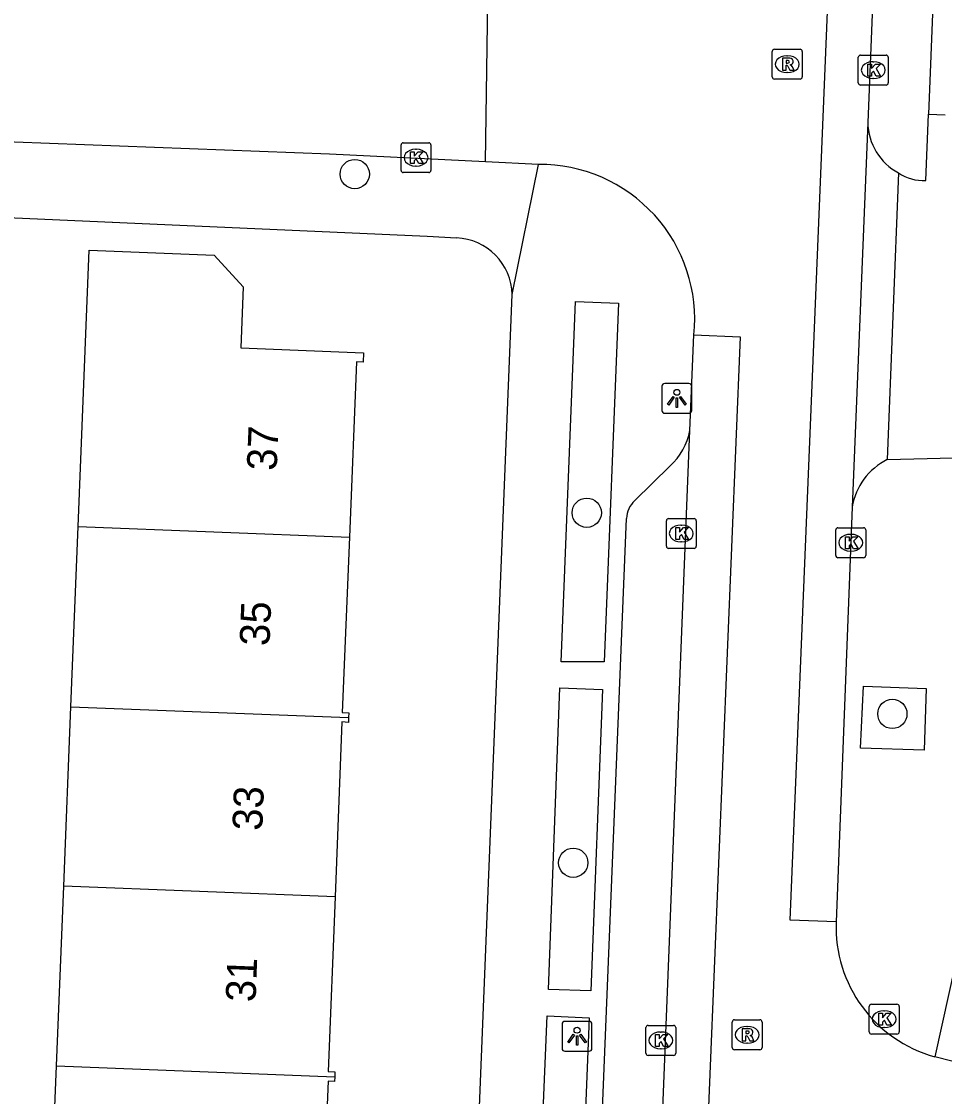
# Model space of a CAD drawing. Extents: x 160732 to 162105, y 387428 to 388479.
# Drawn here: x 161751.66 to 161782.5, y 387839.01 to 387874.93 of the extents above; entities that cross this region are included whole.
import ezdxf

# ---------------------------------------------------------------- set-up
doc = ezdxf.new("R2010")
doc.units = 0
for name, color, linetype in [('IMGEO_Boom', 7, 'Continuous'), ('IMGEO_Kolk', 7, 'Continuous'), ('IMGEO_Lichtpunt', 7, 'Continuous'), ('IMGEO_Pand', 7, 'Continuous'), ('IMGEO_Pand_nummerreeks', 7, 'Continuous'), ('IMGEO_Rijbaan_lokaal_gesloten', 7, 'Continuous'), ('IMGEO_Rijbaan_lokaal_open', 7, 'Continuous'), ('IMGEO_Rioolput', 7, 'Continuous'), ('IMGEO_Voetpad_open', 7, 'Continuous')]:
    doc.layers.add(name, color=color, linetype=linetype)

msp = doc.modelspace()

# ---------------------------------------------------------------- linework, layer by layer
at = {"layer": 'IMGEO_Boom'}
for centre in [(161762.797, 387869.834), (161770.55, 387858.519), (161780.761, 387851.797), (161770.099, 387846.825)]:
    msp.add_circle(centre, 0.489, dxfattribs=at)
at = {"layer": 'IMGEO_Kolk'}
for p, q in [((161779.624, 387872.885), (161779.624, 387873.737)), ((161779.699, 387873.811), (161780.551, 387873.811)), ((161780.112, 387873.591), (161780.137, 387873.591)), ((161780.625, 387873.737), (161780.625, 387872.885)), ((161780.551, 387872.811), (161779.699, 387872.811)), ((161780.135, 387873.031), (161780.11, 387873.031)), ((161764.343, 387869.958), (161764.343, 387870.81)), ((161764.418, 387870.884), (161765.27, 387870.884)), ((161764.831, 387870.664), (161764.856, 387870.664)), ((161765.344, 387870.81), (161765.344, 387869.958)), ((161764.854, 387870.104), (161764.829, 387870.104)), ((161765.27, 387869.884), (161764.418, 387869.884)), ((161773.209, 387857.4), (161773.209, 387858.252)), ((161773.284, 387858.326), (161774.136, 387858.326)), ((161773.697, 387858.106), (161773.722, 387858.106)), ((161774.21, 387858.252), (161774.21, 387857.4)), ((161778.87, 387857.092), (161778.87, 387857.944)), ((161778.945, 387858.018), (161779.797, 387858.018)), ((161779.358, 387857.798), (161779.383, 387857.798)), ((161779.871, 387857.944), (161779.871, 387857.092)), ((161773.72, 387857.546), (161773.695, 387857.546)), ((161774.136, 387857.326), (161773.284, 387857.326)), ((161779.797, 387857.018), (161778.945, 387857.018)), ((161779.381, 387857.238), (161779.356, 387857.238)), ((161779.989, 387841.173), (161779.989, 387842.025)), ((161780.064, 387842.099), (161780.916, 387842.099)), ((161780.99, 387842.025), (161780.99, 387841.173)), ((161780.477, 387841.879), (161780.502, 387841.879)), ((161772.524, 387840.463), (161772.524, 387841.315)), ((161772.599, 387841.389), (161773.451, 387841.389)), ((161773.525, 387841.315), (161773.525, 387840.463)), ((161780.5, 387841.319), (161780.475, 387841.319)), ((161773.012, 387841.169), (161773.037, 387841.169)), ((161780.916, 387841.099), (161780.064, 387841.099)), ((161773.035, 387840.609), (161773.01, 387840.609)), ((161773.451, 387840.389), (161772.599, 387840.389))]:
    msp.add_line(p, q, dxfattribs=at)
for points in [[(161779.624, 387872.885), (161779.624, 387873.737)], [(161779.699, 387873.811), (161780.551, 387873.811)], [(161780.625, 387873.737), (161780.625, 387872.885)], [(161779.945, 387873.511), (161780.068, 387873.511), (161780.068, 387873.36), (161780.198, 387873.511), (161780.362, 387873.511), (161780.216, 387873.36), (161780.369, 387873.111), (161780.217, 387873.111), (161780.132, 387873.275), (161780.068, 387873.208), (161780.068, 387873.111), (161779.945, 387873.111), (161779.945, 387873.511)], [(161780.551, 387872.811), (161779.699, 387872.811)], [(161764.343, 387869.958), (161764.343, 387870.81)], [(161764.418, 387870.884), (161765.27, 387870.884)], [(161765.344, 387870.81), (161765.344, 387869.958)], [(161764.664, 387870.584), (161764.787, 387870.584), (161764.787, 387870.433), (161764.917, 387870.584), (161765.081, 387870.584), (161764.935, 387870.433), (161765.088, 387870.184), (161764.936, 387870.184), (161764.851, 387870.348), (161764.787, 387870.281), (161764.787, 387870.184), (161764.664, 387870.184), (161764.664, 387870.584)], [(161765.27, 387869.884), (161764.418, 387869.884)], [(161773.209, 387857.4), (161773.209, 387858.252)], [(161773.284, 387858.326), (161774.136, 387858.326)], [(161774.21, 387858.252), (161774.21, 387857.4)], [(161773.53, 387858.026), (161773.653, 387858.026), (161773.653, 387857.875), (161773.783, 387858.026), (161773.947, 387858.026), (161773.801, 387857.875), (161773.954, 387857.626), (161773.802, 387857.626), (161773.717, 387857.79), (161773.653, 387857.723), (161773.653, 387857.626), (161773.53, 387857.626), (161773.53, 387858.026)], [(161778.87, 387857.092), (161778.87, 387857.944)], [(161778.945, 387858.018), (161779.797, 387858.018)], [(161779.871, 387857.944), (161779.871, 387857.092)], [(161779.191, 387857.718), (161779.314, 387857.718), (161779.314, 387857.567), (161779.444, 387857.718), (161779.608, 387857.718), (161779.462, 387857.567), (161779.615, 387857.318), (161779.463, 387857.318), (161779.378, 387857.482), (161779.314, 387857.415), (161779.314, 387857.318), (161779.191, 387857.318), (161779.191, 387857.718)], [(161774.136, 387857.326), (161773.284, 387857.326)], [(161779.797, 387857.018), (161778.945, 387857.018)], [(161779.989, 387841.173), (161779.989, 387842.025)], [(161780.064, 387842.099), (161780.916, 387842.099)], [(161780.99, 387842.025), (161780.99, 387841.173)], [(161780.31, 387841.799), (161780.433, 387841.799), (161780.433, 387841.648), (161780.563, 387841.799), (161780.727, 387841.799), (161780.581, 387841.648), (161780.734, 387841.399), (161780.582, 387841.399), (161780.497, 387841.563), (161780.433, 387841.496), (161780.433, 387841.399), (161780.31, 387841.399), (161780.31, 387841.799)], [(161772.524, 387840.463), (161772.524, 387841.315)], [(161772.599, 387841.389), (161773.451, 387841.389)], [(161773.525, 387841.315), (161773.525, 387840.463)], [(161772.845, 387841.089), (161772.968, 387841.089), (161772.968, 387840.938), (161773.098, 387841.089), (161773.262, 387841.089), (161773.116, 387840.938), (161773.269, 387840.689), (161773.117, 387840.689), (161773.032, 387840.853), (161772.968, 387840.786), (161772.968, 387840.689), (161772.845, 387840.689), (161772.845, 387841.089)], [(161780.916, 387841.099), (161780.064, 387841.099)], [(161773.451, 387840.389), (161772.599, 387840.389)]]:
    msp.add_lwpolyline(points, dxfattribs=at)
for centre, start, end in [((161779.701, 387873.735), 91.552, 178.448), ((161779.701, 387873.735), 91.552, 178.448), ((161780.549, 387873.735), 1.552, 88.448), ((161780.549, 387873.735), 1.552, 88.448), ((161779.701, 387872.887), 181.552, 268.448), ((161779.701, 387872.887), 181.552, 268.448), ((161780.549, 387872.887), 271.552, 358.448), ((161780.549, 387872.887), 271.552, 358.448), ((161764.42, 387870.808), 91.552, 178.448), ((161764.42, 387870.808), 91.552, 178.448), ((161765.268, 387870.808), 1.552, 88.448), ((161765.268, 387870.808), 1.552, 88.448), ((161764.42, 387869.96), 181.552, 268.448), ((161764.42, 387869.96), 181.552, 268.448), ((161765.268, 387869.96), 271.552, 358.448), ((161765.268, 387869.96), 271.552, 358.448), ((161773.286, 387858.25), 91.552, 178.448), ((161773.286, 387858.25), 91.552, 178.448), ((161774.134, 387858.25), 1.552, 88.448), ((161774.134, 387858.25), 1.552, 88.448), ((161778.947, 387857.942), 91.552, 178.448), ((161778.947, 387857.942), 91.552, 178.448), ((161779.795, 387857.942), 1.552, 88.448), ((161779.795, 387857.942), 1.552, 88.448), ((161773.286, 387857.402), 181.552, 268.448), ((161773.286, 387857.402), 181.552, 268.448), ((161774.134, 387857.402), 271.552, 358.448), ((161774.134, 387857.402), 271.552, 358.448), ((161778.947, 387857.094), 181.552, 268.448), ((161778.947, 387857.094), 181.552, 268.448), ((161779.795, 387857.094), 271.552, 358.448), ((161779.795, 387857.094), 271.552, 358.448), ((161780.066, 387842.023), 91.552, 178.448), ((161780.066, 387842.023), 91.552, 178.448), ((161780.914, 387842.023), 1.552, 88.448), ((161780.914, 387842.023), 1.552, 88.448), ((161772.601, 387841.313), 91.552, 178.448), ((161772.601, 387841.313), 91.552, 178.448), ((161773.449, 387841.313), 1.552, 88.448), ((161773.449, 387841.313), 1.552, 88.448), ((161780.066, 387841.175), 181.552, 268.448), ((161780.066, 387841.175), 181.552, 268.448), ((161780.914, 387841.175), 271.552, 358.448), ((161780.914, 387841.175), 271.552, 358.448), ((161772.601, 387840.465), 181.552, 268.448), ((161772.601, 387840.465), 181.552, 268.448), ((161773.449, 387840.465), 271.552, 358.448), ((161773.449, 387840.465), 271.552, 358.448)]:
    msp.add_arc(centre, 0.0765, start, end, dxfattribs=at)
for centre, major_axis, ratio, start_param, end_param in [((161780.111, 387873.311), (-0.387, 0.002), 0.722429, 4.712389, 7.853982), ((161780.136, 387873.311), (-0.39, 0.002), 0.717154, 1.570796, 4.712389), ((161764.83, 387870.384), (-0.387, 0.002), 0.722429, 4.712389, 7.853982), ((161764.855, 387870.384), (-0.39, 0.002), 0.717154, 1.570796, 4.712389), ((161773.696, 387857.826), (-0.387, 0.002), 0.722429, 4.712389, 7.853982), ((161773.721, 387857.826), (-0.39, 0.002), 0.717154, 1.570796, 4.712389), ((161779.357, 387857.518), (-0.387, 0.002), 0.722429, 4.712389, 7.853982), ((161779.382, 387857.518), (-0.39, 0.002), 0.717154, 1.570796, 4.712389), ((161780.476, 387841.599), (-0.387, 0.002), 0.722429, 4.712389, 7.853982), ((161780.501, 387841.599), (-0.39, 0.002), 0.717154, 1.570796, 4.712389), ((161773.011, 387840.889), (-0.387, 0.002), 0.722429, 4.712389, 7.853982), ((161773.036, 387840.889), (-0.39, 0.002), 0.717154, 1.570796, 4.712389)]:
    msp.add_ellipse(centre, major_axis=major_axis, ratio=ratio, start_param=start_param, end_param=end_param, dxfattribs=at)
at = {"layer": 'IMGEO_Lichtpunt'}
for p, q in [((161773.964, 387862.84), (161773.156, 387862.84)), ((161773.964, 387862.84), (161773.156, 387862.84)), ((161773.062, 387862.745), (161773.062, 387861.938)), ((161773.062, 387862.745), (161773.062, 387861.938)), ((161774.058, 387861.938), (161774.058, 387862.745)), ((161774.058, 387861.938), (161774.058, 387862.745)), ((161773.156, 387861.844), (161773.964, 387861.844)), ((161773.156, 387861.844), (161773.964, 387861.844)), ((161769.726, 387841.43), (161769.726, 387840.623)), ((161769.726, 387841.43), (161769.726, 387840.623)), ((161770.628, 387841.525), (161769.82, 387841.525)), ((161770.628, 387841.525), (161769.82, 387841.525)), ((161770.722, 387840.623), (161770.722, 387841.43)), ((161770.722, 387840.623), (161770.722, 387841.43)), ((161769.82, 387840.529), (161770.628, 387840.529)), ((161769.82, 387840.529), (161770.628, 387840.529))]:
    msp.add_line(p, q, dxfattribs=at)
for points in [[(161773.436, 387862.409), (161773.475, 387862.381), (161773.287, 387862.119), (161773.249, 387862.146), (161773.436, 387862.409)], [(161773.648, 387862.381), (161773.686, 387862.408), (161773.873, 387862.146), (161773.834, 387862.118), (161773.648, 387862.381)], [(161773.538, 387862.361), (161773.585, 387862.361), (161773.585, 387862.039), (161773.538, 387862.039), (161773.538, 387862.361)], [(161770.1, 387841.094), (161770.139, 387841.066), (161769.951, 387840.804), (161769.913, 387840.831), (161770.1, 387841.094)], [(161770.202, 387841.046), (161770.249, 387841.046), (161770.249, 387840.724), (161770.202, 387840.724), (161770.202, 387841.046)], [(161770.312, 387841.066), (161770.35, 387841.093), (161770.537, 387840.831), (161770.498, 387840.803), (161770.312, 387841.066)]]:
    msp.add_lwpolyline(points, dxfattribs=at)
for centre in [(161773.561, 387862.543), (161770.225, 387841.228)]:
    msp.add_circle(centre, 0.0994, dxfattribs=at)
for centre, start, end in [((161773.156, 387862.745), 90, 180), ((161773.156, 387862.745), 90, 180), ((161773.964, 387862.745), 0, 90), ((161773.964, 387862.745), 0, 90), ((161773.156, 387861.938), 180, 270), ((161773.156, 387861.938), 180, 270), ((161773.964, 387861.938), 270, 0), ((161773.964, 387861.938), 270, 360), ((161769.82, 387841.43), 90, 180), ((161769.82, 387841.43), 90, 180), ((161770.628, 387841.43), 0, 90), ((161770.628, 387841.43), 0, 90), ((161769.82, 387840.623), 180, 270), ((161769.82, 387840.623), 180, 270), ((161770.628, 387840.623), 270, 0), ((161770.628, 387840.623), 270, 360)]:
    msp.add_arc(centre, 0.0946, start, end, dxfattribs=at)
at = {"layer": 'IMGEO_Pand'}
for points in [[(161753.556, 387858.062), (161753.926, 387867.29), (161758.095, 387867.127), (161759.073, 387866.068), (161758.993, 387864.027), (161763.089, 387863.866), (161763.076, 387863.549), (161762.859, 387863.563), (161762.618, 387857.705)], [(161753.314, 387852.04), (161753.556, 387858.062)], [(161753.556, 387858.062), (161762.618, 387857.705)], [(161762.618, 387857.705), (161762.377, 387851.848), (161762.6, 387851.833), (161762.593, 387851.675)], [(161753.073, 387846.047), (161753.314, 387852.04)], [(161753.314, 387852.04), (161762.593, 387851.675)], [(161762.593, 387851.675), (161762.587, 387851.516), (161762.369, 387851.53), (161762.141, 387845.69)], [(161752.832, 387840.043), (161753.073, 387846.047)], [(161762.141, 387845.69), (161753.073, 387846.047)], [(161762.141, 387845.69), (161761.913, 387839.85), (161762.135, 387839.836), (161762.129, 387839.677)], [(161752.591, 387834.048), (161752.832, 387840.043)], [(161752.832, 387840.043), (161762.129, 387839.677)], [(161762.129, 387839.677), (161762.122, 387839.518), (161761.905, 387839.532), (161761.669, 387833.69)]]:
    msp.add_lwpolyline(points, dxfattribs=at)
at = {"layer": 'IMGEO_Rijbaan_lokaal_gesloten'}
for points in [[(161778.882, 387844.846), (161777.342, 387844.91), (161779.043, 387886.121)], [(161780.518, 387886.057), (161779.939, 387871.561)], [(161779.939, 387871.561), (161779.417, 387858.708)], [(161774.131, 387864.459), (161775.679, 387864.4), (161773.79, 387818.64), (161772.293, 387818.723)], [(161773.996, 387861.271), (161774.131, 387864.459)], [(161772.376, 387820.678), (161773.996, 387861.271)], [(161779.417, 387858.708), (161778.882, 387844.846)]]:
    msp.add_lwpolyline(points, dxfattribs=at)
at = {"layer": 'IMGEO_Rijbaan_lokaal_open'}
for points in [[(161767.169, 387870.246), (161767.266, 387877.176)], [(161767.169, 387870.246), (161761.958, 387870.502), (161747.905, 387871.035), (161744.348, 387871.186), (161704.207, 387872.889), (161687.584, 387873.595), (161682.403, 387873.815)], [(161768.936, 387870.157), (161767.169, 387870.246)], [(161784.931, 387839.642), (161782.182, 387840.344)]]:
    msp.add_lwpolyline(points, dxfattribs=at)
for centre, radius, start, end in [((161768.988, 387864.987), 5.17, 354.135, 90.5773), ((161783.373, 387844.677), 4.494, 177.851, 254.6324)]:
    msp.add_arc(centre, radius, start, end, dxfattribs=at)
at = {"layer": 'IMGEO_Rioolput'}
for p, q in [((161776.749, 387873.082), (161776.749, 387873.934)), ((161776.824, 387874.008), (161777.676, 387874.008)), ((161777.75, 387873.934), (161777.75, 387873.082)), ((161777.237, 387873.788), (161777.262, 387873.788)), ((161777.26, 387873.228), (161777.235, 387873.228)), ((161777.676, 387873.008), (161776.824, 387873.008)), ((161775.483, 387841.577), (161776.335, 387841.577)), ((161775.408, 387840.651), (161775.408, 387841.503)), ((161775.896, 387841.357), (161775.921, 387841.357)), ((161776.409, 387841.503), (161776.409, 387840.651)), ((161776.335, 387840.577), (161775.483, 387840.577)), ((161775.919, 387840.797), (161775.894, 387840.797))]:
    msp.add_line(p, q, dxfattribs=at)
for points in [[(161776.749, 387873.082), (161776.749, 387873.934)], [(161776.824, 387874.008), (161777.676, 387874.008)], [(161777.75, 387873.934), (161777.75, 387873.082)], [(161777.338, 387873.706), (161777.086, 387873.708), (161777.086, 387873.308)], [(161777.264, 387873.627), (161777.21, 387873.627), (161777.21, 387873.546)], [(161777.21, 387873.546), (161777.262, 387873.546)], [(161777.086, 387873.308), (161777.21, 387873.308), (161777.21, 387873.47), (161777.221, 387873.47)], [(161777.268, 387873.441), (161777.339, 387873.308), (161777.479, 387873.308), (161777.414, 387873.434)], [(161777.676, 387873.008), (161776.824, 387873.008)], [(161775.483, 387841.577), (161776.335, 387841.577)], [(161775.408, 387840.651), (161775.408, 387841.503)], [(161775.997, 387841.275), (161775.745, 387841.277), (161775.745, 387840.877)], [(161776.409, 387841.503), (161776.409, 387840.651)], [(161775.745, 387840.877), (161775.869, 387840.877), (161775.869, 387841.039), (161775.88, 387841.039)], [(161775.923, 387841.196), (161775.869, 387841.196), (161775.869, 387841.115)], [(161775.869, 387841.115), (161775.921, 387841.115)], [(161775.927, 387841.01), (161775.998, 387840.877), (161776.138, 387840.877), (161776.073, 387841.003)], [(161776.335, 387840.577), (161775.483, 387840.577)]]:
    msp.add_lwpolyline(points, dxfattribs=at)
for centre, radius, start, end in [((161776.826, 387873.932), 0.0765, 91.552, 178.448), ((161776.826, 387873.932), 0.0765, 91.552, 178.448), ((161777.674, 387873.932), 0.0765, 1.552, 88.448), ((161777.674, 387873.932), 0.0765, 1.552, 88.448), ((161777.246, 387873.735), 0.19, 274.7715, 282.9687), ((161777.27, 387873.531), 0.0964, 77.0061, 93.1865), ((161777.284, 387873.588), 0.0378, 276.6634, 79.6772), ((161777.337, 387873.596), 0.109, 350.3612, 89.416), ((161777.335, 387873.596), 0.112, 277.5842, 350.9817), ((161777.22, 387873.417), 0.0533, 26.0293, 88.6989), ((161777.319, 387873.381), 0.108, 29.5134, 73.7905), ((161776.826, 387873.084), 0.0765, 181.552, 268.448), ((161776.826, 387873.084), 0.0765, 181.552, 268.448), ((161777.674, 387873.084), 0.0765, 271.552, 358.448), ((161777.674, 387873.084), 0.0765, 271.552, 358.448), ((161775.485, 387841.501), 0.0765, 91.552, 178.448), ((161775.485, 387841.501), 0.0765, 91.552, 178.448), ((161776.333, 387841.501), 0.0765, 1.552, 88.448), ((161776.333, 387841.501), 0.0765, 1.552, 88.448), ((161775.996, 387841.165), 0.109, 350.3612, 89.416), ((161775.879, 387840.986), 0.0533, 26.0293, 88.6989), ((161775.905, 387841.304), 0.19, 274.7715, 282.9687), ((161775.929, 387841.1), 0.0964, 77.0061, 93.1865), ((161775.943, 387841.157), 0.0378, 276.6634, 79.6772), ((161775.994, 387841.165), 0.112, 277.5842, 350.9817), ((161775.978, 387840.95), 0.108, 29.5134, 73.7905), ((161775.485, 387840.653), 0.0765, 181.552, 268.448), ((161775.485, 387840.653), 0.0765, 181.552, 268.448), ((161776.333, 387840.653), 0.0765, 271.552, 358.448), ((161776.333, 387840.653), 0.0765, 271.552, 358.448)]:
    msp.add_arc(centre, radius, start, end, dxfattribs=at)
for centre, major_axis, ratio, start_param, end_param in [((161777.236, 387873.508), (-0.387, 0.002), 0.722429, 4.712389, 7.853982), ((161777.261, 387873.508), (-0.39, 0.002), 0.717154, 1.570796, 4.712389), ((161775.895, 387841.077), (-0.387, 0.002), 0.722429, 4.712389, 7.853982), ((161775.92, 387841.077), (-0.39, 0.002), 0.717154, 1.570796, 4.712389)]:
    msp.add_ellipse(centre, major_axis=major_axis, ratio=ratio, start_param=start_param, end_param=end_param, dxfattribs=at)
at = {"layer": 'IMGEO_Voetpad_open'}
for points in [[(161783.417, 387908.144), (161781.964, 387871.833)], [(161781.876, 387869.622), (161781.964, 387871.833)], [(161781.964, 387871.833), (161782.531, 387871.81)], [(161768.058, 387865.811), (161768.936, 387870.157)], [(161780.969, 387869.875), (161780.59, 387860.298)], [(161744.162, 387868.702), (161765.217, 387867.761), (161766.194, 387867.706)], [(161766.097, 387817.071), (161768.058, 387865.811)], [(161769.694, 387853.541), (161770.172, 387865.579), (161771.611, 387865.519), (161771.133, 387853.533), (161769.694, 387853.541)], [(161780.59, 387860.298), (161783.692, 387860.379)], [(161772.153, 387858.926), (161773.329, 387860.078)], [(161770.489, 387824.053), (161771.883, 387858.326)], [(161779.692, 387850.65), (161779.798, 387852.729), (161781.892, 387852.645), (161781.824, 387850.589), (161779.692, 387850.65)], [(161769.268, 387842.593), (161769.651, 387852.669), (161771.08, 387852.619), (161770.684, 387842.546), (161769.268, 387842.593)], [(161783.097, 387844.472), (161782.182, 387840.344)], [(161769.231, 387841.715), (161770.634, 387841.641), (161770.161, 387829.973), (161768.735, 387830.019), (161769.231, 387841.715)]]:
    msp.add_lwpolyline(points, dxfattribs=at)
for centre, radius, start, end in [((161781.886, 387871.593), 1.947, 180.9283, 241.9144), ((161781.791, 387871.071), 1.451, 235.4818, 273.3462), ((161766.105, 387865.754), 1.954, 1.6781, 87.3769), ((161771.886, 387861.667), 2.146, 312.2254, 349.3559), ((161781.569, 387858.348), 2.182, 116.667, 170.498), ((161772.727, 387858.307), 0.845, 132.8471, 178.6974)]:
    msp.add_arc(centre, radius, start, end, dxfattribs=at)

# ---------------------------------------------------------------- texts
at = {"layer": 'IMGEO_Pand_nummerreeks'}
for s, rotation, p in [('37', 87.6429, (161760.187, 387859.912)), ('35', 87.6429, (161759.946, 387854.055)), ('33', 87.7596, (161759.705, 387847.883)), ('31', 87.7596, (161759.481, 387842.156))]:
    msp.add_text(s, height=1, rotation=rotation, dxfattribs=at).set_placement(p)

doc.saveas('drawing.dxf')
